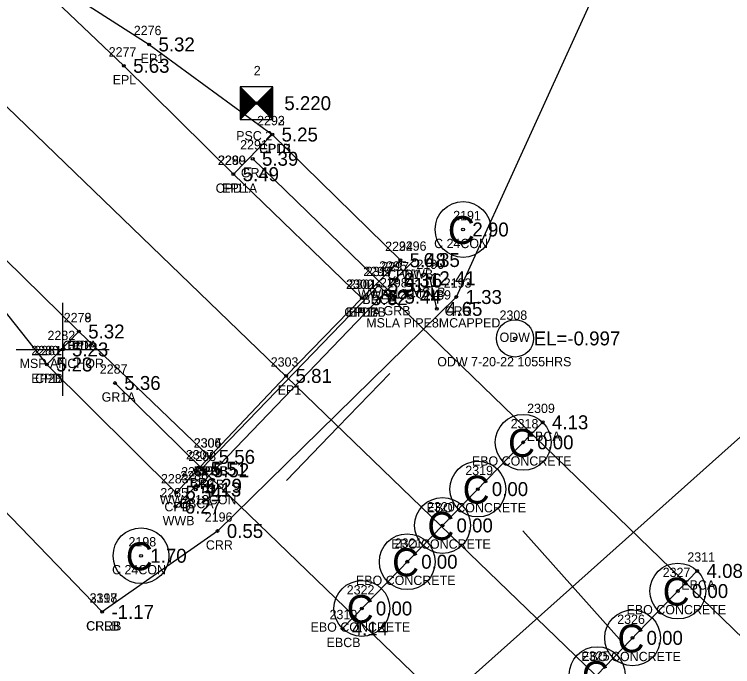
# Model space of a CAD drawing. Extents: x 2608598 to 2610682, y 641451 to 643526.
# Drawn here: x 2609488.8 to 2609566, y 642663.9 to 642734 of the extents above; entities that cross this region are included whole.
import ezdxf

# ---------------------------------------------------------------- set-up
doc = ezdxf.new("R2010")
doc.units = 0
for name, color, linetype in [('RD_EX_BldgApp', 7, 'Continuous'), ('RD_EX_BldgApp_txCode', 7, 'Continuous'), ('RD_EX_Bridge', 7, 'Continuous'), ('RD_EX_Bridge_txCode', 7, 'Continuous'), ('RD_EX_Conc', 7, 'Continuous'), ('RD_EX_Conc_txCode', 7, 'Continuous'), ('RD_EX_GuardRail', 7, 'Continuous'), ('RD_EX_GuardRail_txCode', 7, 'Continuous'), ('RD_EX_H2O', 7, 'Continuous'), ('RD_EX_H2O_txCode', 7, 'Continuous'), ('RD_EX_Misc', 7, 'Continuous'), ('RD_EX_Misc_txCode', 7, 'Continuous'), ('RD_EX_Road', 7, 'Continuous'), ('RD_EX_Road_txCode', 7, 'Continuous'), ('RD_EX_TX_BldgApp_ELEV', 7, 'Continuous'), ('RD_EX_TX_Bridge_ELEV', 7, 'Continuous'), ('RD_EX_TX_Conc_ELEV', 7, 'Continuous'), ('RD_EX_TX_GuardRail_ELEV', 7, 'Continuous'), ('RD_EX_TX_H2O_ELEV', 7, 'Continuous'), ('RD_EX_TX_Misc_ELEV', 7, 'Continuous'), ('RD_EX_TX_Road_ELEV', 7, 'Continuous'), ('RD_HC_Cl', 7, 'Continuous'), ('RD_HC_Data_Tic', 7, 'Continuous'), ('RD_HC_Survey', 7, 'Continuous'), ('RD_HC_Survey_ELEV', 7, 'Continuous'), ('RD_HC_txCode', 7, 'Continuous'), ('RD_SMD_Locator', 7, 'Continuous')]:
    doc.layers.add(name, color=color, linetype=linetype)

msp = doc.modelspace()

# ---------------------------------------------------------------- linework, layer by layer
at = {"layer": 'RD_EX_BldgApp'}
for centre in [(2609537.067, 642710.875), (2609502.458, 642675.828)]:
    msp.add_circle(centre, 3, dxfattribs=at)
at = {"layer": 'RD_EX_Bridge'}
for p, q in [((2609529.685, 642705.462), (2609531.817, 642707.597)), ((2609508.332, 642682.936), (2609529.913, 642705.388)), ((2609545.625, 642690.162), (2609524.105, 642668.012)), ((2609508.4, 642683.348), (2609506.162, 642681.101)), ((2609562.239, 642674.193), (2609540.708, 642651.917))]:
    msp.add_line(p, q, dxfattribs=at)
msp.add_lwpolyline([(2609527.968, 642704.866), (2609508.948, 642685.178), (2609558.377, 642637.515), (2609577.315, 642657.112), (2609527.968, 642704.866)], dxfattribs=at)
for centre in [(2609543.534, 642688.011), (2609538.657, 642682.99), (2609534.864, 642679.086), (2609531.073, 642675.185), (2609560.154, 642672.036), (2609526.196, 642670.164), (2609555.289, 642667.003), (2609551.473, 642663.055)]:
    msp.add_circle(centre, 3, dxfattribs=at)
at = {"layer": 'RD_EX_Conc'}
for points in [[(2609512.379, 642716.818), (2609516.564, 642721.08), (2609530.327, 642707.57), (2609526.195, 642703.5)], [(2609495.782, 642699.917), (2609492.33, 642696.375), (2609506.227, 642682.601), (2609509.808, 642686.45)]]:
    msp.add_lwpolyline(points, dxfattribs=at)
at = {"layer": 'RD_EX_GuardRail'}
for p, q in [((2609514.458, 642718.474), (2609529.772, 642703.656)), ((2609499.66, 642694.386), (2609509.181, 642685.011))]:
    msp.add_line(p, q, dxfattribs=at)
at = {"layer": 'RD_EX_H2O'}
for points in [[(2609601.976, 642935.777), (2609673.876, 642833.933), (2609600.064, 642773.784), (2609552.447, 642739.011), (2609536.34, 642703.623), (2609510.678, 642678.485), (2609498.281, 642669.793)], [(2609341.698, 642811.803), (2609348.038, 642813.818), (2609381.326, 642778.02), (2609418.137, 642751.855), (2609444.329, 642725.238), (2609470.95, 642698.082), (2609498.281, 642669.793)]]:
    msp.add_lwpolyline(points, dxfattribs=at)
for radius in [2, 0.15]:
    msp.add_circle((2609542.656, 642699.176), radius, dxfattribs=at)
at = {"layer": 'RD_EX_Misc'}
for p, q in [((2609534.241, 642702.35), (2609533.516, 642705.638)), ((2609494.037, 642692.992), (2609494.037, 642702.992)), ((2609489.037, 642697.992), (2609499.037, 642697.992))]:
    msp.add_line(p, q, dxfattribs=at)
at = {"layer": 'RD_EX_Road'}
for points in [[(2608806.889, 643364.989), (2608810.184, 643361.1), (2608820.754, 643351.249), (2608881.81, 643292.235), (2608917.833, 643257.495), (2608933.208, 643242.709), (2608954.068, 643222.833), (2609026.064, 643154.189), (2609039.601, 643139.963), (2609073.879, 643106.954), (2609100.48, 643081.888), (2609124.194, 643058.866), (2609171.612, 643013.711), (2609183.195, 643002.284), (2609197.913, 642988.365), (2609247.586, 642940.954), (2609328.02, 642863.599), (2609402.609, 642790.299), (2609474.235, 642720.69), (2609483.838, 642711.579), (2609495.782, 642699.917), (2609509.808, 642686.45)], [(2609263.653, 642957.664), (2609344.713, 642879.888), (2609418.828, 642806.185), (2609500.614, 642728.46), (2609512.379, 642716.818), (2609526.195, 642703.5)], [(2609490.523, 642738.049), (2609493.295, 642737.202), (2609503.332, 642730.758), (2609516.564, 642721.08)], [(2609474.235, 642720.69), (2609474.278, 642719.655), (2609478.792, 642714.111), (2609481.797, 642709.618), (2609492.33, 642696.375)], [(2609526.195, 642703.5), (2609518.066, 642695.145), (2609509.808, 642686.45)]]:
    msp.add_lwpolyline(points, dxfattribs=at)
at = {"layer": 'RD_HC_Cl'}
for p, q in [((2608814.812, 643373.733), (2610092.394, 642140.787)), ((2609774.633, 642873.994), (2609528.47, 642654.354))]:
    msp.add_line(p, q, dxfattribs=at)
at = {"layer": 'RD_HC_Data_Tic'}
for p, q in [((2609523.648, 642689.662), (2609529.204, 642695.418)), ((2609523.648, 642689.662), (2609518.093, 642683.905)), ((2609548.828, 642672.519), (2609543.502, 642678.488)), ((2609548.828, 642672.519), (2609554.154, 642666.55))]:
    msp.add_line(p, q, dxfattribs=at)
at = {"layer": 'RD_HC_Survey'}
for p, q in [((2609513.109, 642726.197), (2609516.609, 642722.698)), ((2609516.609, 642726.197), (2609513.109, 642722.698)), ((2609513.134, 642726.173), (2609513.134, 642722.722)), ((2609513.159, 642726.148), (2609513.159, 642722.747)), ((2609513.183, 642726.123), (2609513.183, 642722.772)), ((2609513.208, 642726.098), (2609513.208, 642722.797)), ((2609513.233, 642726.074), (2609513.233, 642722.821)), ((2609513.258, 642726.049), (2609513.258, 642722.846)), ((2609513.282, 642726.024), (2609513.282, 642722.871)), ((2609513.307, 642726), (2609513.307, 642722.895)), ((2609513.332, 642725.975), (2609513.332, 642722.92)), ((2609513.357, 642725.95), (2609513.357, 642722.945)), ((2609513.381, 642725.925), (2609513.381, 642722.97)), ((2609513.406, 642725.901), (2609513.406, 642722.994)), ((2609513.431, 642725.876), (2609513.431, 642723.019)), ((2609513.456, 642725.851), (2609513.456, 642723.044)), ((2609513.48, 642725.826), (2609513.48, 642723.069)), ((2609513.505, 642725.802), (2609513.505, 642723.093)), ((2609513.53, 642725.777), (2609513.53, 642723.118)), ((2609513.555, 642725.752), (2609513.555, 642723.143)), ((2609513.579, 642725.727), (2609513.579, 642723.168)), ((2609513.604, 642725.703), (2609513.604, 642723.192)), ((2609513.629, 642725.678), (2609513.629, 642723.217)), ((2609513.654, 642725.653), (2609513.654, 642723.242)), ((2609513.678, 642725.628), (2609513.678, 642723.267)), ((2609516.04, 642725.628), (2609516.04, 642723.267)), ((2609516.065, 642725.653), (2609516.065, 642723.242)), ((2609516.089, 642725.678), (2609516.089, 642723.217)), ((2609516.114, 642725.703), (2609516.114, 642723.192)), ((2609516.139, 642725.727), (2609516.139, 642723.168)), ((2609516.164, 642725.752), (2609516.164, 642723.143)), ((2609516.188, 642725.777), (2609516.188, 642723.118)), ((2609516.213, 642725.802), (2609516.213, 642723.093)), ((2609516.238, 642725.826), (2609516.238, 642723.069)), ((2609516.263, 642725.851), (2609516.263, 642723.044)), ((2609516.287, 642725.876), (2609516.287, 642723.019)), ((2609516.312, 642725.901), (2609516.312, 642722.994)), ((2609516.337, 642725.925), (2609516.337, 642722.97)), ((2609516.362, 642725.95), (2609516.362, 642722.945)), ((2609516.386, 642725.975), (2609516.386, 642722.92)), ((2609516.411, 642726), (2609516.411, 642722.895)), ((2609516.436, 642726.024), (2609516.436, 642722.871)), ((2609516.461, 642726.049), (2609516.461, 642722.846)), ((2609516.485, 642726.074), (2609516.485, 642722.821)), ((2609516.51, 642726.098), (2609516.51, 642722.797)), ((2609516.535, 642726.123), (2609516.535, 642722.772)), ((2609516.56, 642726.148), (2609516.56, 642722.747)), ((2609516.584, 642726.173), (2609516.584, 642722.722)), ((2609513.703, 642725.604), (2609513.703, 642723.291)), ((2609513.728, 642725.579), (2609513.728, 642723.316)), ((2609513.753, 642725.554), (2609513.753, 642723.341)), ((2609513.777, 642725.529), (2609513.777, 642723.366)), ((2609513.802, 642725.505), (2609513.802, 642723.39)), ((2609513.827, 642725.48), (2609513.827, 642723.415)), ((2609513.852, 642725.455), (2609513.852, 642723.44)), ((2609513.876, 642725.43), (2609513.876, 642723.465)), ((2609513.901, 642725.406), (2609513.901, 642723.489)), ((2609513.926, 642725.381), (2609513.926, 642723.514)), ((2609513.951, 642725.356), (2609513.951, 642723.539)), ((2609513.975, 642725.331), (2609513.975, 642723.564)), ((2609514, 642725.307), (2609514, 642723.588)), ((2609514.025, 642725.282), (2609514.025, 642723.613)), ((2609514.05, 642725.257), (2609514.05, 642723.638)), ((2609514.074, 642725.232), (2609514.074, 642723.663)), ((2609514.099, 642725.208), (2609514.099, 642723.687)), ((2609514.124, 642725.183), (2609514.124, 642723.712)), ((2609514.149, 642725.158), (2609514.149, 642723.737)), ((2609514.173, 642725.133), (2609514.173, 642723.762)), ((2609514.198, 642725.109), (2609514.198, 642723.786)), ((2609514.223, 642725.084), (2609514.223, 642723.811)), ((2609514.248, 642725.059), (2609514.248, 642723.836)), ((2609514.272, 642725.034), (2609514.272, 642723.861)), ((2609514.297, 642725.01), (2609514.297, 642723.885)), ((2609514.322, 642724.985), (2609514.322, 642723.91)), ((2609514.347, 642724.96), (2609514.347, 642723.935)), ((2609514.371, 642724.935), (2609514.371, 642723.96)), ((2609514.396, 642724.911), (2609514.396, 642723.984)), ((2609514.421, 642724.886), (2609514.421, 642724.009)), ((2609514.446, 642724.861), (2609514.446, 642724.034)), ((2609514.47, 642724.836), (2609514.47, 642724.059)), ((2609515.248, 642724.836), (2609515.248, 642724.059)), ((2609515.273, 642724.861), (2609515.273, 642724.034)), ((2609515.297, 642724.886), (2609515.297, 642724.009)), ((2609515.322, 642724.911), (2609515.322, 642723.984)), ((2609515.347, 642724.935), (2609515.347, 642723.96)), ((2609515.372, 642724.96), (2609515.372, 642723.935)), ((2609515.396, 642724.985), (2609515.396, 642723.91)), ((2609515.421, 642725.01), (2609515.421, 642723.885)), ((2609515.446, 642725.034), (2609515.446, 642723.861)), ((2609515.471, 642725.059), (2609515.471, 642723.836)), ((2609515.495, 642725.084), (2609515.495, 642723.811)), ((2609515.52, 642725.109), (2609515.52, 642723.786)), ((2609515.545, 642725.133), (2609515.545, 642723.762)), ((2609515.57, 642725.158), (2609515.57, 642723.737)), ((2609515.594, 642725.183), (2609515.594, 642723.712)), ((2609515.619, 642725.208), (2609515.619, 642723.687)), ((2609515.644, 642725.232), (2609515.644, 642723.663)), ((2609515.669, 642725.257), (2609515.669, 642723.638)), ((2609515.693, 642725.282), (2609515.693, 642723.613)), ((2609515.718, 642725.307), (2609515.718, 642723.588)), ((2609515.743, 642725.331), (2609515.743, 642723.564)), ((2609515.768, 642725.356), (2609515.768, 642723.539)), ((2609515.792, 642725.381), (2609515.792, 642723.514)), ((2609515.817, 642725.406), (2609515.817, 642723.489)), ((2609515.842, 642725.43), (2609515.842, 642723.465)), ((2609515.867, 642725.455), (2609515.867, 642723.44)), ((2609515.891, 642725.48), (2609515.891, 642723.415)), ((2609515.916, 642725.505), (2609515.916, 642723.39)), ((2609515.941, 642725.529), (2609515.941, 642723.366)), ((2609515.966, 642725.554), (2609515.966, 642723.341)), ((2609515.99, 642725.579), (2609515.99, 642723.316)), ((2609516.015, 642725.604), (2609516.015, 642723.291)), ((2609514.495, 642724.812), (2609514.495, 642724.083)), ((2609514.52, 642724.787), (2609514.52, 642724.108)), ((2609514.545, 642724.762), (2609514.545, 642724.133)), ((2609514.569, 642724.737), (2609514.569, 642724.158)), ((2609514.594, 642724.713), (2609514.594, 642724.182)), ((2609514.619, 642724.688), (2609514.619, 642724.207)), ((2609514.644, 642724.663), (2609514.644, 642724.232)), ((2609514.668, 642724.638), (2609514.668, 642724.257)), ((2609514.693, 642724.614), (2609514.693, 642724.281)), ((2609514.718, 642724.589), (2609514.718, 642724.306)), ((2609514.743, 642724.564), (2609514.743, 642724.331)), ((2609514.767, 642724.539), (2609514.767, 642724.356)), ((2609514.792, 642724.515), (2609514.792, 642724.38)), ((2609514.817, 642724.49), (2609514.817, 642724.405)), ((2609514.842, 642724.465), (2609514.842, 642724.43)), ((2609514.877, 642724.465), (2609514.877, 642724.43)), ((2609514.901, 642724.49), (2609514.901, 642724.405)), ((2609514.926, 642724.515), (2609514.926, 642724.38)), ((2609514.951, 642724.539), (2609514.951, 642724.356)), ((2609514.976, 642724.564), (2609514.976, 642724.331)), ((2609515, 642724.589), (2609515, 642724.306)), ((2609515.025, 642724.614), (2609515.025, 642724.281)), ((2609515.05, 642724.638), (2609515.05, 642724.257)), ((2609515.075, 642724.663), (2609515.075, 642724.232)), ((2609515.099, 642724.688), (2609515.099, 642724.207)), ((2609515.124, 642724.713), (2609515.124, 642724.182)), ((2609515.149, 642724.737), (2609515.149, 642724.158)), ((2609515.174, 642724.762), (2609515.174, 642724.133)), ((2609515.198, 642724.787), (2609515.198, 642724.108)), ((2609515.223, 642724.812), (2609515.223, 642724.083))]:
    msp.add_line(p, q, dxfattribs=at)
msp.add_lwpolyline([(2609516.609, 642726.197), (2609513.109, 642726.197), (2609513.109, 642722.698), (2609516.609, 642722.698)], close=True, dxfattribs=at)
at = {"layer": 'RD_SMD_Locator'}
for centre in [(2609503.332, 642730.758), (2609500.614, 642728.46), (2609514.859, 642724.448), (2609516.564, 642721.08), (2609516.564, 642721.08), (2609514.458, 642718.474), (2609512.379, 642716.818), (2609512.379, 642716.818), (2609537.067, 642710.875), (2609530.327, 642707.57), (2609531.817, 642707.597), (2609529.685, 642705.462), (2609529.913, 642705.388), (2609533.516, 642705.638), (2609527.968, 642704.866), (2609527.968, 642704.866), (2609526.195, 642703.5), (2609526.195, 642703.5), (2609526.195, 642703.5), (2609529.772, 642703.656), (2609536.34, 642703.623), (2609534.241, 642702.35), (2609495.782, 642699.917), (2609495.782, 642699.917), (2609494.037, 642697.992), (2609492.33, 642696.375), (2609492.33, 642696.375), (2609518.066, 642695.145), (2609499.66, 642694.386), (2609545.625, 642690.162), (2609543.534, 642688.011), (2609509.808, 642686.45), (2609509.808, 642686.45), (2609509.808, 642686.45), (2609508.948, 642685.178), (2609509.181, 642685.011), (2609508.4, 642683.348), (2609506.227, 642682.601), (2609508.332, 642682.936), (2609538.657, 642682.99), (2609506.162, 642681.101), (2609510.678, 642678.485), (2609534.864, 642679.086), (2609502.458, 642675.828), (2609531.074, 642675.185), (2609562.239, 642674.193), (2609560.154, 642672.036), (2609526.196, 642670.164), (2609498.281, 642669.793), (2609498.281, 642669.793), (2609524.105, 642668.012), (2609555.289, 642667.003)]:
    msp.add_circle(centre, 0.15, dxfattribs=at)

# ---------------------------------------------------------------- texts
at = {"layer": 'RD_EX_BldgApp'}
for p in [(2609535.437, 642709.313), (2609500.827, 642674.267)]:
    msp.add_text('C', height=3, dxfattribs=at).set_placement(p)
at = {"layer": 'RD_EX_BldgApp_txCode'}
for s, p in [('2191', (2609536.004, 642711.875)), ('C 24CON', (2609533.957, 642708.875)), ('2198', (2609501.111, 642676.828)), ('C 24CON', (2609499.347, 642673.828))]:
    msp.add_text(s, height=1, dxfattribs=at).set_placement(p)
at = {"layer": 'RD_EX_Bridge'}
for p in [(2609541.904, 642686.449), (2609537.026, 642681.428), (2609533.233, 642677.525), (2609529.443, 642673.623), (2609558.524, 642670.474), (2609524.565, 642668.602), (2609553.659, 642665.441), (2609549.843, 642661.493)]:
    msp.add_text('C', height=3, dxfattribs=at).set_placement(p)
at = {"layer": 'RD_EX_Bridge_txCode'}
for s, p in [('2296', (2609530.163, 642708.597)), ('2295', (2609528.055, 642706.462)), ('2297', (2609528.284, 642706.388)), ('2299', (2609526.338, 642705.866)), ('2317', (2609526.621, 642705.866)), ('WWB', (2609530.439, 642705.597)), ('WWA 12CON', (2609525.756, 642703.462)), ('EBCB', (2609528.213, 642703.388)), ('BRCA', (2609526.228, 642702.866)), ('BRCB', (2609526.243, 642702.866)), ('2309', (2609543.956, 642691.162)), ('2318', (2609542.188, 642689.511)), ('EBCA', (2609543.908, 642688.162)), ('2307', (2609507.279, 642686.178)), ('EBO CONCRETE', (2609538.019, 642685.511)), ('2319', (2609537.31, 642684.49)), ('2286', (2609506.679, 642683.936)), ('2284', (2609506.77, 642684.348)), ('BRC', (2609507.696, 642683.178)), ('2285', (2609504.532, 642682.101)), ('WWA 12CON', (2609504.471, 642681.348)), ('EBCA', (2609506.616, 642680.936)), ('EBO CONCRETE', (2609533.141, 642680.49)), ('2320', (2609533.195, 642680.586)), ('WWB', (2609504.784, 642679.101)), ('EBO CONCRETE', (2609529.348, 642676.586)), ('2321', (2609529.727, 642676.685)), ('2311', (2609561.176, 642675.193)), ('2327', (2609558.524, 642673.536)), ('EBO CONCRETE', (2609525.558, 642672.685)), ('EBCA', (2609560.523, 642672.193)), ('2322', (2609524.566, 642671.664)), ('2310', (2609522.719, 642669.012)), ('EBO CONCRETE', (2609554.639, 642669.536)), ('2326', (2609553.636, 642668.503)), ('EBO CONCRETE', (2609520.68, 642667.664)), ('EBCB', (2609522.405, 642666.012)), ('EBO CONCRETE', (2609549.774, 642664.503)), ('2325', (2609549.843, 642664.555))]:
    msp.add_text(s, height=1, dxfattribs=at).set_placement(p)
at = {"layer": 'RD_EX_Conc_txCode'}
for s, p in [('2292', (2609514.934, 642722.08)), ('CPD1', (2609515.147, 642719.08)), ('2290', (2609510.709, 642717.818)), ('CPD1A', (2609510.473, 642714.818)), ('2294', (2609528.697, 642708.57)), ('CPD1', (2609528.91, 642705.57)), ('2300', (2609524.486, 642704.5)), ('CPD1B', (2609524.305, 642701.5)), ('2279', (2609494.152, 642700.917)), ('CPDA', (2609494.041, 642697.917)), ('2280', (2609490.66, 642697.375)), ('CPD', (2609491.078, 642694.375)), ('2306', (2609508.115, 642687.45)), ('CPDB', (2609508.084, 642684.45)), ('2283', (2609504.597, 642683.601)), ('CPD', (2609504.975, 642680.601))]:
    msp.add_text(s, height=1, dxfattribs=at).set_placement(p)
at = {"layer": 'RD_EX_GuardRail_txCode'}
for s, p in [('2291', (2609513.111, 642719.474)), ('GRA', (2609513.19, 642716.474)), ('2298', (2609528.142, 642704.656)), ('GRB', (2609528.52, 642701.656)), ('2287', (2609498.03, 642695.386)), ('GR1A', (2609498.226, 642692.386)), ('2288', (2609507.551, 642686.011)), ('GR1B', (2609507.763, 642683.011))]:
    msp.add_text(s, height=1, dxfattribs=at).set_placement(p)
at = {"layer": 'RD_EX_H2O'}
msp.add_text('ODW', height=1, dxfattribs=at).set_placement((2609540.99, 642698.801))
at = {"layer": 'RD_EX_H2O_txCode'}
for s, p in [('2193', (2609534.993, 642704.623)), ('CRR', (2609535.088, 642701.623)), ('2308', (2609540.987, 642701.176)), ('ODW 7-20-22 1055HRS', (2609534.294, 642696.176)), ('2196', (2609509.308, 642679.485)), ('CRR', (2609509.426, 642676.485)), ('3318', (2609496.934, 642670.793)), ('2197', (2609496.934, 642670.793)), ('CRRB', (2609496.556, 642667.793)), ('CRLB', (2609496.58, 642667.793))]:
    msp.add_text(s, height=1, dxfattribs=at).set_placement(p)
at = {"layer": 'RD_EX_Misc_txCode'}
for s, p in [('2190', (2609532.065, 642706.638)), ('MSLB', (2609531.545, 642703.638)), ('2189', (2609532.795, 642703.35)), ('MSLA PIPE8MCAPPED', (2609526.658, 642700.35)), ('2282', (2609492.407, 642698.992)), ('MSP ANCHOR', (2609489.407, 642695.992))]:
    msp.add_text(s, height=1, dxfattribs=at).set_placement(p)
at = {"layer": 'RD_EX_Road_txCode'}
for s, p in [('2276', (2609501.678, 642731.758)), ('2277', (2609498.984, 642729.46)), ('EP1', (2609502.41, 642728.758)), ('EPL', (2609499.409, 642726.46)), ('2293', (2609514.934, 642722.08)), ('EP1B', (2609515.17, 642719.08)), ('2289', (2609510.749, 642717.818)), ('EPL', (2609511.174, 642714.818)), ('2302', (2609524.525, 642704.5)), ('2301', (2609524.809, 642704.5)), ('EPLB', (2609524.517, 642701.5)), ('EP1A', (2609524.785, 642701.5)), ('2278', (2609494.152, 642700.917)), ('EPR', (2609494.553, 642697.917)), ('2281', (2609490.983, 642697.375)), ('2303', (2609516.397, 642696.145)), ('EP2B', (2609490.653, 642694.375)), ('EP1', (2609517.145, 642693.145)), ('2304', (2609508.139, 642687.45)), ('2305', (2609508.139, 642687.45)), ('EPRB', (2609508.107, 642684.45)), ('EP1B', (2609508.414, 642684.45))]:
    msp.add_text(s, height=1, dxfattribs=at).set_placement(p)
at = {"layer": 'RD_EX_TX_BldgApp_ELEV'}
for s, p in [('2.90', (2609538.067, 642710.125)), ('1.70', (2609503.458, 642675.078))]:
    msp.add_text(s, height=1.5, dxfattribs=at).set_placement(p)
at = {"layer": 'RD_EX_TX_Bridge_ELEV'}
for s, p in [('6.35', (2609532.817, 642706.847)), ('5.51', (2609528.968, 642704.116)), ('5.51', (2609528.968, 642704.116)), ('6.31', (2609530.685, 642704.712)), ('4.16', (2609530.913, 642704.638)), ('4.13', (2609546.625, 642689.412)), ('0.00', (2609545.034, 642687.261)), ('5.51', (2609509.948, 642684.428)), ('6.29', (2609509.4, 642682.598)), ('4.13', (2609509.332, 642682.186)), ('0.00', (2609540.157, 642682.24)), ('6.27', (2609507.162, 642680.351)), ('0.00', (2609536.364, 642678.336)), ('0.00', (2609532.574, 642674.435)), ('4.08', (2609563.239, 642673.443)), ('0.00', (2609561.654, 642671.286)), ('0.00', (2609527.696, 642669.414)), ('4.14', (2609525.105, 642667.262)), ('0.00', (2609556.789, 642666.253))]:
    msp.add_text(s, height=1.5, dxfattribs=at).set_placement(p)
at = {"layer": 'RD_EX_TX_Conc_ELEV'}
for s, p in [('5.25', (2609517.564, 642720.33)), ('5.49', (2609513.379, 642716.068)), ('5.48', (2609531.327, 642706.82)), ('5.62', (2609527.195, 642702.75)), ('5.32', (2609496.782, 642699.167)), ('5.23', (2609493.33, 642695.625)), ('5.56', (2609510.808, 642685.7)), ('5.54', (2609507.227, 642681.851))]:
    msp.add_text(s, height=1.5, dxfattribs=at).set_placement(p)
at = {"layer": 'RD_EX_TX_GuardRail_ELEV'}
for s, p in [('5.39', (2609515.458, 642717.724)), ('5.44', (2609530.772, 642702.906)), ('5.36', (2609500.66, 642693.636)), ('5.52', (2609510.181, 642684.261))]:
    msp.add_text(s, height=1.5, dxfattribs=at).set_placement(p)
at = {"layer": 'RD_EX_TX_H2O_ELEV'}
for s, p in [('1.33', (2609537.34, 642702.873)), ('EL=-0.997', (2609544.656, 642698.426)), ('0.55', (2609511.678, 642677.735)), ('-1.17', (2609499.281, 642669.043)), ('-1.17', (2609499.281, 642669.043))]:
    msp.add_text(s, height=1.5, dxfattribs=at).set_placement(p)
at = {"layer": 'RD_EX_TX_Misc_ELEV'}
for s, p in [('2.41', (2609534.516, 642704.888)), ('4.65', (2609535.241, 642701.6)), ('5.23', (2609495.037, 642697.242))]:
    msp.add_text(s, height=1.5, dxfattribs=at).set_placement(p)
at = {"layer": 'RD_EX_TX_Road_ELEV'}
for s, p in [('5.32', (2609504.332, 642730.008)), ('5.63', (2609501.614, 642727.71)), ('5.25', (2609517.564, 642720.33)), ('5.49', (2609513.379, 642716.068)), ('5.62', (2609527.195, 642702.75)), ('5.62', (2609527.195, 642702.75)), ('5.32', (2609496.782, 642699.167)), ('5.23', (2609493.33, 642695.625)), ('5.81', (2609519.066, 642694.395)), ('5.56', (2609510.808, 642685.7)), ('5.56', (2609510.808, 642685.7))]:
    msp.add_text(s, height=1.5, dxfattribs=at).set_placement(p)
at = {"layer": 'RD_HC_Survey_ELEV'}
msp.add_text('5.220', height=1.5, dxfattribs=at).set_placement((2609517.859, 642723.698))
at = {"layer": 'RD_HC_txCode'}
for s, p in [('2', (2609514.576, 642727.448)), ('PSC 2', (2609512.686, 642720.448))]:
    msp.add_text(s, height=1, dxfattribs=at).set_placement(p)

doc.saveas('drawing.dxf')
